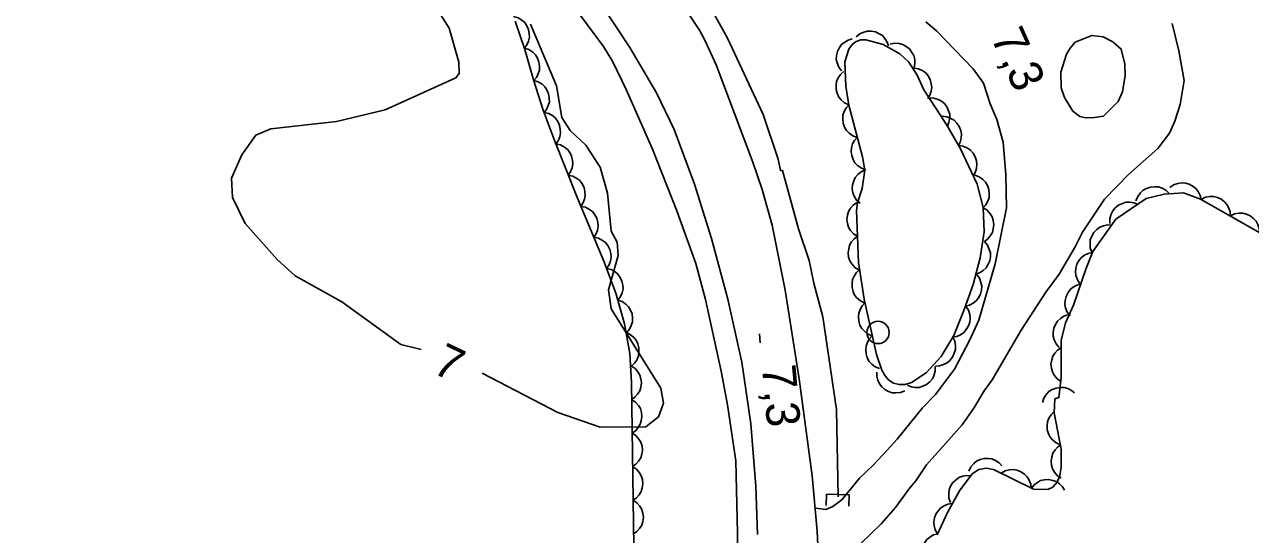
# Model space of a CAD drawing. Extents: x 336540 to 340074, y 5572036 to 5573747.
# Drawn here: x 338234.5 to 338344, y 5573285.8 to 5573331.3 of the extents above; entities that cross this region are included whole.
import ezdxf

# ---------------------------------------------------------------- set-up
doc = ezdxf.new("R2010")
doc.units = 0
for name, color, linetype in [('Niveau 19', 7, 'Continuous'), ('Niveau 2', 7, 'Continuous'), ('Niveau 21', 7, 'Continuous'), ('Niveau 26', 7, 'Continuous'), ('Niveau 3', 7, 'Continuous'), ('Niveau 36', 7, 'Continuous'), ('Niveau 4', 7, 'Continuous'), ('Niveau 44', 7, 'Continuous')]:
    doc.layers.add(name, color=color, linetype=linetype)

msp = doc.modelspace()

# ---------------------------------------------------------------- linework, layer by layer
at = {"layer": 'Niveau 19'}
for points in [[(338305.15, 5573288.1), (338306.09, 5573288), (338306.72, 5573288.26), (338307.51, 5573288.86), (338309.08, 5573290.8), (338310.36, 5573291.97), (338311.58, 5573293.3), (338312.47, 5573294.28), (338314.73, 5573297.06), (338315.89, 5573298.27), (338317.59, 5573300.51), (338318.95, 5573303.13), (338319.75, 5573304.89), (338321.21, 5573309.94), (338322.22, 5573314.92), (338322.16, 5573317.87), (338321.93, 5573320.8), (338321.37, 5573322.82), (338320.78, 5573324.22), (338320.17, 5573326.07), (338319.24, 5573327.35), (338315.98, 5573330.74), (338315.01, 5573331.52)], [(338337.03, 5573331.37), (338337.64, 5573328.94), (338338.1, 5573326.3), (338337.75, 5573324.15), (338337.27, 5573322.67), (338336.79, 5573321.58), (338335.75, 5573320.21), (338333.14, 5573317.89), (338330.98, 5573315.69), (338329.01, 5573312.76), (338328.36, 5573311.45), (338326.95, 5573309), (338325.75, 5573307.41), (338323.53, 5573304), (338320.96, 5573299.58), (338320.24, 5573298.6), (338319.31, 5573297.05), (338318.28, 5573295.56), (338315.08, 5573291.99), (338314.14, 5573290.55), (338313.59, 5573289.92), (338312.32, 5573288.18), (338311.03, 5573286.71), (338308.27, 5573284.04)], [(338332.79, 5573327.74), (338332.48, 5573329.1), (338331.73, 5573329.76), (338330.88, 5573330.2), (338329.86, 5573330.3), (338328.36, 5573329.71), (338327.91, 5573329.19), (338327.6, 5573328.64), (338327.07, 5573327.05), (338327.1, 5573325.63), (338327.4, 5573324.79), (338328.16, 5573323.56), (338328.79, 5573323.07), (338329.31, 5573322.96), (338330.1, 5573322.98), (338330.89, 5573323.11), (338332.2, 5573324.42), (338332.58, 5573325.27), (338332.83, 5573326.75), (338332.79, 5573327.74)]]:
    msp.add_lwpolyline(points, dxfattribs=at)
at = {"layer": 'Niveau 2'}
for points in [[(338269.93, 5573302.28), (338268.11, 5573302.71), (338262.84, 5573306.52), (338258.67, 5573308.86), (338257.07, 5573310.32), (338254.2, 5573313.54), (338253.07, 5573315.86), (338252.98, 5573317.57), (338253.9, 5573319.65), (338255.14, 5573321.4), (338256.49, 5573321.98), (338262.36, 5573322.64), (338266.71, 5573323.69), (338273.03, 5573326.52), (338273.33, 5573326.91), (338273.28, 5573327.93), (338272.44, 5573330.96), (338271.31, 5573332.76)], [(338279.7, 5573331.33), (338282.01, 5573325.83), (338282.49, 5573322.98), (338283.24, 5573321.84), (338284.65, 5573320.53), (338285.93, 5573318.57), (338286.57, 5573316.23), (338286.89, 5573312.85), (338287.45, 5573311.87), (338287.52, 5573310.67), (338286.67, 5573307.6), (338286.91, 5573305.9), (338291.35, 5573298.82), (338291.57, 5573297.48), (338291.13, 5573296.27), (338289.99, 5573295.37), (338285.92, 5573295.33), (338282.14, 5573296.66), (338275.39, 5573300.18)]]:
    msp.add_lwpolyline(points, dxfattribs=at)
at = {"layer": 'Niveau 21'}
for points in [[(338227.71, 5573414.68), (338239.51, 5573399.22), (338242.83, 5573395), (338254.02, 5573381.48), (338266.8, 5573365.33), (338280.79, 5573348.7), (338289.44, 5573338.13), (338292.91, 5573333.62), (338294.79, 5573330.79), (338295.28, 5573329.9), (338296.29, 5573327.68), (338299.56, 5573319.01), (338300.39, 5573316.57), (338301.28, 5573313.38), (338302.46, 5573307.57), (338303.71, 5573299.67), (338304.86, 5573291), (338305.32, 5573286.05), (338305.5, 5573282.34)], [(338299.98, 5573285.76), (338299.82, 5573290.08), (338299.38, 5573295.64), (338298.57, 5573301.16), (338297.34, 5573306.78), (338295.86, 5573312.19), (338294.36, 5573317.05), (338292.52, 5573321.92), (338290.95, 5573325.2), (338288.56, 5573329.25), (338286.01, 5573333.12), (338284.29, 5573335.54), (338274.56, 5573348.31), (338256.72, 5573369.93), (338246.97, 5573381.47), (338242.29, 5573387.14), (338222.82, 5573412.38)]]:
    msp.add_lwpolyline(points, dxfattribs=at)
at = {"layer": 'Niveau 26'}
for p, q in [((338306.15, 5573289.36), (338306.12, 5573288.36)), ((338306.15, 5573289.36), (338308.17, 5573289.29)), ((338308.17, 5573289.29), (338308.13, 5573288.29))]:
    msp.add_line(p, q, dxfattribs=at)
at = {"layer": 'Niveau 3'}
msp.add_line((338300.16, 5573303.68), (338300.22, 5573302.88), dxfattribs=at)
at = {"layer": 'Niveau 36'}
msp.add_circle((338310.75, 5573303.8), 1, dxfattribs=at)
at = {"layer": 'Niveau 4'}
for points in [[(338307.19, 5573289.13), (338307.03, 5573296.92), (338305.83, 5573305.19), (338305.02, 5573308.21), (338304.59, 5573310.22), (338303.63, 5573313.05), (338302.22, 5573318.25), (338302.04, 5573318.25), (338301.84, 5573319.26), (338300.48, 5573323.26), (338297.3, 5573330.08), (338294.73, 5573334.71)], [(338298.15, 5573282.7), (338298.19, 5573285.88), (338298.04, 5573292.33), (338297.29, 5573297.35), (338296.74, 5573300.34), (338295.34, 5573306.73), (338294.46, 5573309.96), (338292.77, 5573314.67), (338290.61, 5573320.15), (338288.24, 5573325.49), (338287.06, 5573327.96), (338286.21, 5573329.34), (338283.29, 5573333.27)]]:
    msp.add_lwpolyline(points, dxfattribs=at)
at = {"layer": 'Niveau 44'}
for points in [[(338278.18, 5573332.01), (338278.58, 5573331.9), (338278.93, 5573331.69), (338279.18, 5573331.48), (338279.38, 5573331.19), (338279.53, 5573330.85), (338279.59, 5573330.47), (338279.61, 5573330.15), (338279.52, 5573329.8), (338279.38, 5573329.47), (338279.16, 5573329.18)], [(338278.33, 5573331.58), (338279.2, 5573329.06), (338279.97, 5573326.34), (338280.84, 5573323.66), (338281.81, 5573321.03), (338283.89, 5573315.79), (338286.25, 5573310.17), (338287.31, 5573307.32), (338288.09, 5573304.56), (338288.57, 5573301.93), (338288.71, 5573299.34), (338288.92, 5573284.66)], [(338307.5, 5573327.15), (338307.24, 5573327.48), (338307.1, 5573327.86), (338307.02, 5573328.18), (338307.05, 5573328.53), (338307.13, 5573328.89), (338307.31, 5573329.23), (338307.49, 5573329.5), (338307.77, 5573329.72), (338308.09, 5573329.9), (338308.44, 5573330)], [(338316.41, 5573323.06), (338317, 5573322.16), (338318.11, 5573320.18), (338319.6, 5573317.04), (338320.13, 5573314.96), (338320.22, 5573312.77), (338319.87, 5573310.46), (338319.25, 5573308.08), (338318.43, 5573305.75), (338317.51, 5573303.54), (338316.39, 5573301.65), (338315.06, 5573300.21), (338313.75, 5573299.34), (338313.16, 5573299.16), (338312.63, 5573299.14), (338312.14, 5573299.26), (338311.73, 5573299.53), (338311.38, 5573299.92), (338311.1, 5573300.42), (338310.61, 5573301.84), (338309.5, 5573306.77), (338309, 5573310.05), (338308.84, 5573314.68), (338308.93, 5573315.38), (338309.33, 5573316.64), (338309.56, 5573318.3), (338309.35, 5573319.48), (338308.15, 5573324.09), (338307.87, 5573325.8), (338307.77, 5573327.97), (338308.14, 5573329.09), (338308.43, 5573329.5), (338308.79, 5573329.79), (338309.2, 5573329.94), (338309.67, 5573329.94), (338311.21, 5573329.51), (338312.7, 5573328.69), (338313.49, 5573327.93), (338314.25, 5573326.78), (338314.84, 5573325.47), (338316.41, 5573323.06)], [(338308.79, 5573330.19), (338309.11, 5573330.46), (338309.48, 5573330.62), (338309.8, 5573330.71), (338310.15, 5573330.7), (338310.51, 5573330.64), (338310.86, 5573330.47), (338311.14, 5573330.3), (338311.37, 5573330.04), (338311.56, 5573329.72), (338311.68, 5573329.38)], [(338279.17, 5573329.18), (338279.56, 5573329.05), (338279.9, 5573328.81), (338280.14, 5573328.59), (338280.32, 5573328.29), (338280.45, 5573327.94), (338280.49, 5573327.56), (338280.49, 5573327.23), (338280.38, 5573326.9), (338280.22, 5573326.57), (338279.98, 5573326.29)], [(338311.82, 5573329.53), (338312.23, 5573329.62), (338312.64, 5573329.59), (338312.96, 5573329.51), (338313.27, 5573329.34), (338313.55, 5573329.11), (338313.78, 5573328.8), (338313.95, 5573328.52), (338314.03, 5573328.18), (338314.05, 5573327.81), (338313.99, 5573327.45)], [(338308.14, 5573324.13), (338307.76, 5573324.3), (338307.46, 5573324.57), (338307.25, 5573324.82), (338307.1, 5573325.15), (338307.01, 5573325.5), (338307.01, 5573325.89), (338307.05, 5573326.21), (338307.19, 5573326.53), (338307.4, 5573326.84), (338307.66, 5573327.09)], [(338313.97, 5573327.41), (338314.38, 5573327.34), (338314.74, 5573327.16), (338315.01, 5573326.97), (338315.24, 5573326.7), (338315.42, 5573326.37), (338315.51, 5573326), (338315.56, 5573325.68), (338315.51, 5573325.33), (338315.39, 5573324.98), (338315.2, 5573324.67)], [(338279.99, 5573326.29), (338280.39, 5573326.18), (338280.73, 5573325.96), (338280.98, 5573325.74), (338281.17, 5573325.45), (338281.31, 5573325.11), (338281.37, 5573324.73), (338281.38, 5573324.4), (338281.29, 5573324.06), (338281.13, 5573323.72), (338280.91, 5573323.44)], [(338315.32, 5573324.74), (338315.73, 5573324.73), (338316.12, 5573324.61), (338316.42, 5573324.46), (338316.68, 5573324.23), (338316.91, 5573323.94), (338317.06, 5573323.59), (338317.16, 5573323.28), (338317.16, 5573322.92), (338317.09, 5573322.56), (338316.95, 5573322.23)], [(338280.92, 5573323.44), (338281.33, 5573323.34), (338281.68, 5573323.14), (338281.93, 5573322.93), (338282.14, 5573322.64), (338282.29, 5573322.31), (338282.36, 5573321.93), (338282.39, 5573321.61), (338282.31, 5573321.26), (338282.17, 5573320.92), (338281.96, 5573320.63)], [(338308.9, 5573321.22), (338308.5, 5573321.36), (338308.17, 5573321.6), (338307.94, 5573321.83), (338307.76, 5573322.14), (338307.64, 5573322.49), (338307.61, 5573322.87), (338307.61, 5573323.2), (338307.73, 5573323.53), (338307.9, 5573323.86), (338308.14, 5573324.13)], [(338316.47, 5573323.1), (338316.89, 5573323.06), (338317.27, 5573322.91), (338317.56, 5573322.75), (338317.8, 5573322.5), (338318.01, 5573322.19), (338318.14, 5573321.83), (338318.21, 5573321.52), (338318.19, 5573321.16), (338318.1, 5573320.8), (338317.94, 5573320.48)], [(338309.65, 5573318.32), (338309.26, 5573318.46), (338308.93, 5573318.7), (338308.69, 5573318.93), (338308.52, 5573319.24), (338308.4, 5573319.59), (338308.36, 5573319.97), (338308.37, 5573320.29), (338308.48, 5573320.63), (338308.66, 5573320.95), (338308.9, 5573321.22)], [(338281.97, 5573320.63), (338282.38, 5573320.54), (338282.73, 5573320.34), (338282.99, 5573320.14), (338283.2, 5573319.86), (338283.37, 5573319.53), (338283.45, 5573319.16), (338283.48, 5573318.83), (338283.41, 5573318.49), (338283.28, 5573318.14), (338283.07, 5573317.84)], [(338317.96, 5573320.49), (338318.37, 5573320.43), (338318.74, 5573320.25), (338319.02, 5573320.07), (338319.24, 5573319.8), (338319.43, 5573319.49), (338319.54, 5573319.12), (338319.59, 5573318.8), (338319.54, 5573318.45), (338319.43, 5573318.09), (338319.25, 5573317.78)], [(338283.07, 5573317.84), (338283.48, 5573317.75), (338283.84, 5573317.55), (338284.1, 5573317.36), (338284.31, 5573317.07), (338284.48, 5573316.74), (338284.56, 5573316.37), (338284.59, 5573316.04), (338284.52, 5573315.7), (338284.38, 5573315.35), (338284.18, 5573315.06)], [(338309.15, 5573315.33), (338308.84, 5573315.61), (338308.63, 5573315.96), (338308.5, 5573316.26), (338308.45, 5573316.61), (338308.47, 5573316.98), (338308.59, 5573317.34), (338308.72, 5573317.64), (338308.95, 5573317.91), (338309.24, 5573318.14), (338309.56, 5573318.3)], [(338319.4, 5573317.84), (338319.79, 5573317.69), (338320.12, 5573317.45), (338320.35, 5573317.22), (338320.52, 5573316.91), (338320.65, 5573316.57), (338320.68, 5573316.18), (338320.67, 5573315.86), (338320.55, 5573315.52), (338320.38, 5573315.2), (338320.14, 5573314.93)], [(338333.8, 5573315.55), (338333.95, 5573315.94), (338334.2, 5573316.26), (338334.43, 5573316.5), (338334.74, 5573316.66), (338335.09, 5573316.78), (338335.48, 5573316.81), (338335.8, 5573316.79), (338336.13, 5573316.67), (338336.46, 5573316.49), (338336.72, 5573316.25)], [(338336.81, 5573316.73), (338337.15, 5573316.97), (338337.53, 5573317.1), (338337.86, 5573317.17), (338338.21, 5573317.13), (338338.56, 5573317.04), (338338.9, 5573316.84), (338339.16, 5573316.65), (338339.37, 5573316.37), (338339.54, 5573316.04), (338339.62, 5573315.69)], [(338316.03, 5573285.73), (338316.97, 5573287.72), (338318.02, 5573289.67), (338319.17, 5573291.17), (338319.76, 5573291.56), (338320.42, 5573291.67), (338321.08, 5573291.56), (338324.64, 5573289.82), (338325.93, 5573289.77), (338326.38, 5573289.99), (338326.75, 5573290.42), (338326.99, 5573291.02), (338327.12, 5573291.75), (338327.12, 5573293.37), (338326.48, 5573296.62), (338326.55, 5573297.87), (338326.92, 5573297.98), (338327.1, 5573299.78), (338327.1, 5573303.09), (338327.51, 5573304.66), (338328.23, 5573306.24), (338329.31, 5573309.46), (338329.93, 5573311.04), (338331.99, 5573313.9), (338334.72, 5573315.77), (338336.31, 5573316.15), (338338.05, 5573316.27), (338339.57, 5573315.71), (338344.94, 5573312.66)], [(338339.62, 5573315.68), (338340, 5573315.87), (338340.4, 5573315.93), (338340.73, 5573315.94), (338341.07, 5573315.85), (338341.4, 5573315.7), (338341.7, 5573315.46), (338341.93, 5573315.23), (338342.09, 5573314.91), (338342.2, 5573314.56), (338342.23, 5573314.2)], [(338284.2, 5573315.06), (338284.61, 5573314.98), (338284.96, 5573314.79), (338285.23, 5573314.59), (338285.45, 5573314.31), (338285.62, 5573313.99), (338285.71, 5573313.61), (338285.75, 5573313.29), (338285.68, 5573312.94), (338285.55, 5573312.6), (338285.36, 5573312.3)], [(338308.92, 5573312.39), (338308.57, 5573312.61), (338308.3, 5573312.91), (338308.12, 5573313.19), (338308.02, 5573313.53), (338307.97, 5573313.89), (338308.02, 5573314.27), (338308.1, 5573314.59), (338308.28, 5573314.89), (338308.52, 5573315.17), (338308.82, 5573315.38)], [(338320.13, 5573314.93), (338320.49, 5573314.71), (338320.76, 5573314.4), (338320.94, 5573314.13), (338321.04, 5573313.79), (338321.09, 5573313.43), (338321.04, 5573313.05), (338320.97, 5573312.73), (338320.78, 5573312.43), (338320.54, 5573312.14), (338320.25, 5573311.93)], [(338331.47, 5573313.54), (338331.46, 5573313.96), (338331.58, 5573314.35), (338331.72, 5573314.65), (338331.95, 5573314.92), (338332.23, 5573315.15), (338332.58, 5573315.31), (338332.89, 5573315.42), (338333.24, 5573315.42), (338333.61, 5573315.37), (338333.94, 5573315.24)], [(338342.23, 5573314.2), (338342.6, 5573314.38), (338343, 5573314.45), (338343.34, 5573314.46), (338343.68, 5573314.37), (338344.01, 5573314.22), (338344.31, 5573313.98), (338344.54, 5573313.74), (338344.7, 5573313.43), (338344.81, 5573313.08), (338344.84, 5573312.72)], [(338329.87, 5573310.95), (338329.72, 5573311.34), (338329.7, 5573311.75), (338329.72, 5573312.08), (338329.85, 5573312.41), (338330.04, 5573312.72), (338330.31, 5573312.99), (338330.57, 5573313.2), (338330.9, 5573313.32), (338331.26, 5573313.4), (338331.62, 5573313.39)], [(338285.36, 5573312.3), (338285.77, 5573312.21), (338286.13, 5573312.02), (338286.39, 5573311.83), (338286.61, 5573311.55), (338286.78, 5573311.22), (338286.87, 5573310.85), (338286.91, 5573310.53), (338286.84, 5573310.18), (338286.72, 5573309.83), (338286.52, 5573309.53)], [(338309.02, 5573309.39), (338308.67, 5573309.61), (338308.4, 5573309.92), (338308.22, 5573310.19), (338308.12, 5573310.53), (338308.07, 5573310.9), (338308.13, 5573311.28), (338308.2, 5573311.59), (338308.39, 5573311.89), (338308.63, 5573312.17), (338308.92, 5573312.39)], [(338320.25, 5573311.91), (338320.52, 5573311.59), (338320.69, 5573311.22), (338320.79, 5573310.91), (338320.79, 5573310.56), (338320.73, 5573310.19), (338320.57, 5573309.84), (338320.4, 5573309.56), (338320.14, 5573309.32), (338319.83, 5573309.13), (338319.49, 5573309)], [(338328.79, 5573308.15), (338328.56, 5573308.49), (338328.43, 5573308.88), (338328.38, 5573309.2), (338328.42, 5573309.55), (338328.52, 5573309.91), (338328.72, 5573310.24), (338328.92, 5573310.5), (338329.2, 5573310.7), (338329.54, 5573310.86), (338329.89, 5573310.94)], [(338286.49, 5573309.52), (338286.9, 5573309.42), (338287.25, 5573309.21), (338287.51, 5573309.01), (338287.71, 5573308.72), (338287.87, 5573308.39), (338287.94, 5573308.01), (338287.97, 5573307.69), (338287.89, 5573307.34), (338287.75, 5573307), (338287.54, 5573306.71)], [(338309.55, 5573306.43), (338309.17, 5573306.61), (338308.87, 5573306.88), (338308.66, 5573307.14), (338308.52, 5573307.46), (338308.43, 5573307.82), (338308.44, 5573308.2), (338308.48, 5573308.52), (338308.63, 5573308.84), (338308.84, 5573309.15), (338309.1, 5573309.39)], [(338319.57, 5573308.98), (338319.82, 5573308.65), (338319.95, 5573308.26), (338320.02, 5573307.94), (338319.99, 5573307.59), (338319.9, 5573307.23), (338319.72, 5573306.9), (338319.53, 5573306.63), (338319.25, 5573306.42), (338318.92, 5573306.24), (338318.57, 5573306.15)], [(338327.91, 5573305.28), (338327.65, 5573305.61), (338327.51, 5573305.99), (338327.44, 5573306.31), (338327.46, 5573306.66), (338327.55, 5573307.02), (338327.73, 5573307.36), (338327.91, 5573307.63), (338328.19, 5573307.85), (338328.51, 5573308.02), (338328.86, 5573308.12)], [(338287.49, 5573306.69), (338287.88, 5573306.56), (338288.22, 5573306.32), (338288.46, 5573306.1), (338288.64, 5573305.8), (338288.77, 5573305.45), (338288.81, 5573305.07), (338288.81, 5573304.74), (338288.7, 5573304.41), (338288.54, 5573304.08), (338288.3, 5573303.8)], [(338310.23, 5573303.51), (338309.85, 5573303.66), (338309.53, 5573303.91), (338309.3, 5573304.15), (338309.13, 5573304.46), (338309.02, 5573304.81), (338309, 5573305.2), (338309.02, 5573305.52), (338309.14, 5573305.85), (338309.33, 5573306.17), (338309.58, 5573306.43)], [(338318.59, 5573306.14), (338318.82, 5573305.79), (338318.94, 5573305.4), (338318.99, 5573305.08), (338318.94, 5573304.73), (338318.83, 5573304.38), (338318.62, 5573304.05), (338318.42, 5573303.8), (338318.13, 5573303.6), (338317.79, 5573303.45), (338317.44, 5573303.37)], [(338326.93, 5573302.45), (338326.66, 5573302.77), (338326.49, 5573303.14), (338326.4, 5573303.46), (338326.39, 5573303.81), (338326.46, 5573304.17), (338326.61, 5573304.52), (338326.78, 5573304.8), (338327.04, 5573305.04), (338327.35, 5573305.24), (338327.69, 5573305.36)], [(338288.23, 5573303.79), (338288.61, 5573303.62), (338288.92, 5573303.35), (338289.14, 5573303.11), (338289.29, 5573302.79), (338289.39, 5573302.43), (338289.39, 5573302.05), (338289.36, 5573301.72), (338289.23, 5573301.4), (338289.03, 5573301.09), (338288.77, 5573300.84)], [(338310.89, 5573300.58), (338310.5, 5573300.73), (338310.19, 5573300.98), (338309.96, 5573301.22), (338309.79, 5573301.53), (338309.68, 5573301.89), (338309.66, 5573302.27), (338309.68, 5573302.59), (338309.8, 5573302.92), (338309.99, 5573303.24), (338310.23, 5573303.51)], [(338317.42, 5573303.38), (338317.6, 5573303.01), (338317.66, 5573302.6), (338317.66, 5573302.27), (338317.56, 5573301.94), (338317.4, 5573301.6), (338317.16, 5573301.31), (338316.92, 5573301.09), (338316.6, 5573300.93), (338316.25, 5573300.83), (338315.89, 5573300.8)], [(338327.1, 5573299.43), (338326.75, 5573299.67), (338326.5, 5573299.98), (338326.33, 5573300.27), (338326.24, 5573300.61), (338326.2, 5573300.97), (338326.27, 5573301.35), (338326.36, 5573301.67), (338326.55, 5573301.96), (338326.8, 5573302.23), (338327.1, 5573302.43)], [(338288.69, 5573300.82), (338289.04, 5573300.59), (338289.3, 5573300.28), (338289.47, 5573300), (338289.57, 5573299.66), (338289.61, 5573299.29), (338289.55, 5573298.91), (338289.46, 5573298.6), (338289.27, 5573298.3), (338289.03, 5573298.03), (338288.73, 5573297.82)], [(338313.14, 5573298.6), (338312.76, 5573298.44), (338312.35, 5573298.4), (338312.02, 5573298.41), (338311.69, 5573298.52), (338311.36, 5573298.7), (338311.08, 5573298.96), (338310.87, 5573299.21), (338310.73, 5573299.53), (338310.64, 5573299.89), (338310.64, 5573300.25)], [(338315.87, 5573300.75), (338315.87, 5573300.33), (338315.75, 5573299.94), (338315.61, 5573299.65), (338315.38, 5573299.38), (338315.09, 5573299.15), (338314.74, 5573299), (338314.43, 5573298.9), (338314.07, 5573298.89), (338313.71, 5573298.95), (338313.37, 5573299.09)], [(338325.45, 5573297.54), (338325.57, 5573297.94), (338325.8, 5573298.28), (338326.02, 5573298.52), (338326.32, 5573298.7), (338326.67, 5573298.84), (338327.05, 5573298.89), (338327.37, 5573298.89), (338327.71, 5573298.79), (338328.04, 5573298.62), (338328.32, 5573298.4)], [(338288.73, 5573297.82), (338289.08, 5573297.59), (338289.34, 5573297.28), (338289.52, 5573297), (338289.61, 5573296.66), (338289.65, 5573296.29), (338289.59, 5573295.92), (338289.51, 5573295.6), (338289.32, 5573295.3), (338289.07, 5573295.03), (338288.77, 5573294.82)], [(338327.04, 5573293.77), (338326.66, 5573293.94), (338326.34, 5573294.2), (338326.12, 5573294.44), (338325.97, 5573294.76), (338325.86, 5573295.11), (338325.85, 5573295.5), (338325.88, 5573295.82), (338326.01, 5573296.15), (338326.21, 5573296.46), (338326.46, 5573296.72)], [(338288.77, 5573294.82), (338289.12, 5573294.59), (338289.38, 5573294.28), (338289.56, 5573294), (338289.66, 5573293.66), (338289.69, 5573293.29), (338289.63, 5573292.92), (338289.55, 5573292.6), (338289.36, 5573292.3), (338289.11, 5573292.03), (338288.82, 5573291.82)], [(338327.12, 5573290.78), (338326.77, 5573291.02), (338326.52, 5573291.33), (338326.35, 5573291.61), (338326.26, 5573291.95), (338326.22, 5573292.32), (338326.29, 5573292.7), (338326.38, 5573293.01), (338326.57, 5573293.31), (338326.82, 5573293.58), (338327.12, 5573293.78)], [(338318.85, 5573291.41), (338319.03, 5573291.79), (338319.3, 5573292.09), (338319.55, 5573292.31), (338319.87, 5573292.45), (338320.22, 5573292.55), (338320.61, 5573292.54), (338320.93, 5573292.51), (338321.25, 5573292.37), (338321.56, 5573292.16), (338321.81, 5573291.9)], [(338288.82, 5573291.82), (338289.17, 5573291.59), (338289.43, 5573291.28), (338289.6, 5573291), (338289.7, 5573290.66), (338289.74, 5573290.29), (338289.68, 5573289.92), (338289.59, 5573289.6), (338289.4, 5573289.3), (338289.16, 5573289.03), (338288.86, 5573288.82)], [(338321.75, 5573291.23), (338322.11, 5573291.44), (338322.51, 5573291.53), (338322.83, 5573291.56), (338323.18, 5573291.5), (338323.52, 5573291.36), (338323.84, 5573291.14), (338324.08, 5573290.92), (338324.26, 5573290.62), (338324.39, 5573290.27), (338324.44, 5573289.92)], [(338317.22, 5573288.62), (338317.08, 5573289.02), (338317.07, 5573289.42), (338317.11, 5573289.75), (338317.24, 5573290.08), (338317.44, 5573290.39), (338317.72, 5573290.65), (338317.98, 5573290.84), (338318.32, 5573290.96), (338318.68, 5573291.02), (338319.04, 5573291)], [(338324.42, 5573289.83), (338324.67, 5573290.17), (338324.99, 5573290.41), (338325.28, 5573290.57), (338325.62, 5573290.65), (338325.99, 5573290.66), (338326.37, 5573290.59), (338326.68, 5573290.49), (338326.97, 5573290.28), (338327.23, 5573290.02), (338327.42, 5573289.71)], [(338288.86, 5573288.82), (338289.21, 5573288.59), (338289.47, 5573288.28), (338289.65, 5573288), (338289.74, 5573287.66), (338289.78, 5573287.29), (338289.72, 5573286.92), (338289.64, 5573286.6), (338289.45, 5573286.3), (338289.2, 5573286.03), (338288.9, 5573285.82)], [(338316.07, 5573285.81), (338315.86, 5573286.17), (338315.76, 5573286.57), (338315.73, 5573286.9), (338315.79, 5573287.24), (338315.92, 5573287.59), (338316.14, 5573287.9), (338316.35, 5573288.15), (338316.65, 5573288.33), (338317, 5573288.47), (338317.35, 5573288.53)], [(338315.16, 5573282.96), (338314.9, 5573283.28), (338314.75, 5573283.66), (338314.67, 5573283.98), (338314.68, 5573284.34), (338314.76, 5573284.7), (338314.94, 5573285.04), (338315.12, 5573285.31), (338315.39, 5573285.53), (338315.71, 5573285.72), (338316.06, 5573285.82)]]:
    msp.add_lwpolyline(points, dxfattribs=at)

# ---------------------------------------------------------------- texts
at = {"layer": 'Niveau 2'}
msp.add_text('7', height=3, rotation=334.3387, dxfattribs=at).set_placement((338270.81, 5573300.26))
at = {"layer": 'Niveau 3'}
for rotation, p in [(293.9945, (338320.79, 5573330.18)), (275.0474, (338300.37, 5573300.81))]:
    msp.add_text('7,3    ', height=3, rotation=rotation, dxfattribs=at).set_placement(p)

doc.saveas('drawing.dxf')
